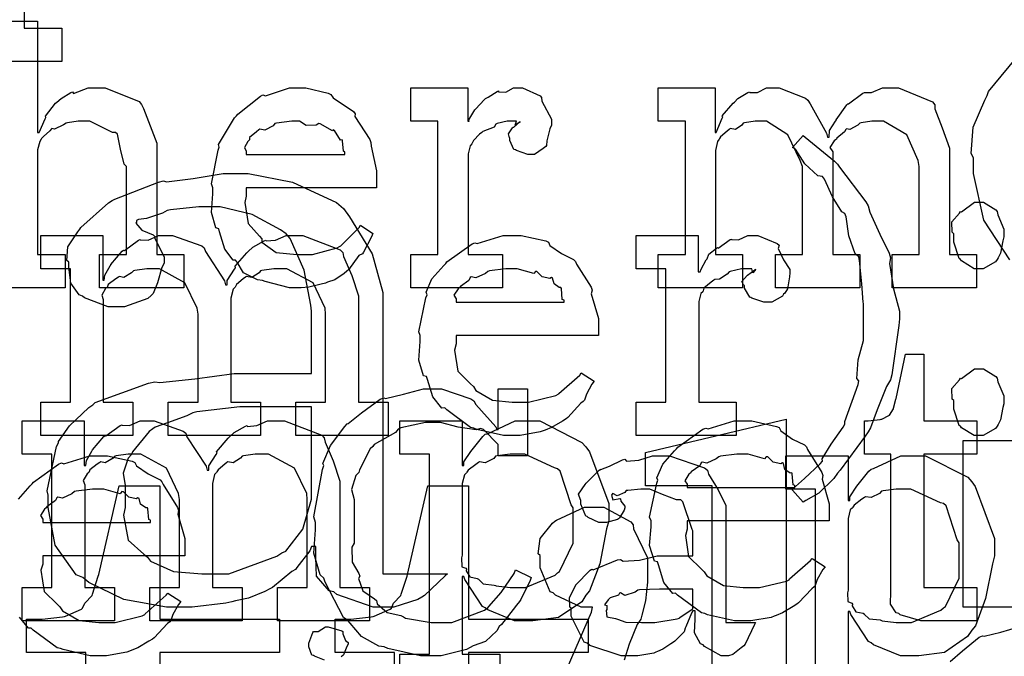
# Model space of a CAD drawing. Extents: x 0 to 8.5, y 0 to 11.
# Tile 286 of 379: x 2.605 to 3.015, y 8.968 to 9.233. Entities that reach past the tile are written whole.
import ezdxf

# ---------------------------------------------------------------- set-up
doc = ezdxf.new("R2010")
doc.units = 0
doc.layers.get('0').update_dxf_attribs({"linetype": 'CONTINUOUS'})

msp = doc.modelspace()

# ---------------------------------------------------------------- linework, layer by layer
at = {"color": 0}
for points in [[(2.60693, 9.26178), (2.60693, 9.22944), (2.62256, 9.22944), (2.62256, 9.21556), (2.58089, 9.21556), (2.58089, 9.22944), (2.58089, 9.22944), (2.59326, 9.22944), (2.59326, 9.31278)], [(2.58876, 9.23247), (2.61242, 9.23247), (2.61242, 9.18604), (2.61307, 9.18604), (2.61307, 9.18604), (2.61556, 9.19179), (2.61589, 9.19233), (2.61578, 9.19282), (2.61996, 9.19819), (2.62044, 9.19863), (2.62044, 9.19863), (2.62229, 9.20014), (2.62631, 9.20275), (2.62696, 9.20296), (2.62739, 9.20231), (2.63357, 9.20469), (2.63564, 9.20469), (2.64068, 9.20469), (2.65479, 9.19894), (2.65582, 9.19775), (2.65657, 9.19601), (2.66211, 9.18153), (2.66211, 9.17671), (2.66211, 9.13525), (2.67339, 9.13525), (2.67339, 9.12136), (2.63824, 9.12136), (2.63824, 9.13525), (2.64953, 9.13525), (2.64953, 9.17193), (2.6486, 9.17279), (2.64703, 9.17914), (2.64572, 9.18528), (2.64497, 9.18604), (2.64372, 9.18608), (2.63422, 9.19081), (2.63108, 9.19081), (2.62939, 9.19081), (2.62489, 9.19011), (2.62435, 9.18994), (2.62326, 9.18918), (2.61951, 9.18739), (2.61843, 9.18772), (2.61828, 9.18756), (2.61751, 9.18668), (2.61496, 9.18431), (2.6141, 9.18354), (2.61393, 9.18321), (2.61344, 9.18229), (2.61242, 9.17876), (2.61242, 9.17757), (2.61242, 9.13525), (2.62392, 9.13525), (2.62392, 9.12136), (2.58876, 9.12136)], [(3.01758, 9.13297), (3.00667, 9.14953), (3.00244, 9.169), (3.00244, 9.17546), (3.00142, 9.17731), (3.00228, 9.18832), (3.00711, 9.19954), (3.00808, 9.2015), (3.00874, 9.20307), (3.02262, 9.21994)], [(2.7634, 8.95486), (2.7634, 8.96875), (2.7634, 8.96875), (2.77576, 8.96875), (2.77576, 9.05208), (2.7634, 9.05208), (2.7634, 9.06597), (2.78944, 9.06597), (2.78944, 9.04731), (2.7901, 9.04731), (2.7901, 9.04883), (2.79297, 9.05322), (2.79796, 9.05946), (2.79899, 9.06033), (2.79992, 9.0606), (2.81142, 9.06597), (2.81526, 9.06597), (2.82167, 9.06597), (2.83925, 9.05697), (2.84088, 9.05512), (2.84239, 9.05311), (2.85042, 9.03153), (2.85042, 9.02431), (2.84956, 9.02094), (2.84668, 9.00646), (2.84244, 8.99511), (2.84088, 8.99328), (2.83919, 8.99061), (2.82954, 8.984), (2.81879, 8.98264), (2.81526, 8.98264), (2.81119, 8.98264), (2.80003, 8.98719), (2.79899, 8.98807), (2.7979, 8.98856), (2.79053, 8.99983), (2.7901, 9.00108), (2.78944, 9.00108), (2.78944, 8.96875), (2.80507, 8.96875), (2.80507, 8.95486)], [(3.02414, 8.98839), (2.9981, 8.98839), (2.9981, 9.05783), (3.02414, 9.05783)], [(2.60444, 9.03336), (2.60938, 9.03885), (2.61025, 9.03971), (2.61074, 9.04047), (2.62121, 9.0479), (2.6224, 9.04839), (2.62337, 9.04801), (2.63417, 9.05143), (2.63781, 9.05143), (2.6416, 9.05143), (2.65186, 9.0491), (2.653, 9.04861), (2.65365, 9.04725), (2.65847, 9.04383), (2.66351, 9.04144), (2.66428, 9.04058), (2.66476, 9.0395), (2.67079, 9.02983), (2.67122, 9.02865), (2.67085, 9.02707), (2.67383, 9.01688), (2.67383, 9.01346), (2.67383, 9.00976), (2.61458, 9.00976), (2.61458, 9.00629), (2.61388, 9.00369), (2.61524, 8.9949), (2.62056, 8.98958), (2.62175, 8.9885), (2.62278, 8.98687), (2.62978, 8.98281), (2.63792, 8.98199), (2.64063, 8.98199), (2.64475, 8.98199), (2.65608, 8.98469), (2.65713, 8.98525), (2.65733, 8.98557), (2.66607, 8.99328), (2.66667, 8.99414), (2.6721, 8.99067), (2.67111, 8.98947), (2.66883, 8.98529), (2.66797, 8.98286), (2.66754, 8.98221), (2.66656, 8.9815), (2.66108, 8.97558), (2.66037, 8.97504), (2.65886, 8.97413), (2.65429, 8.9714), (2.65169, 8.97038), (2.65082, 8.97006), (2.64962, 8.96957), (2.64122, 8.9681), (2.63846, 8.9681), (2.63846, 8.9681), (2.63433, 8.9681), (2.62315, 8.97065), (2.62196, 8.97114), (2.62056, 8.9714), (2.61062, 8.97874), (2.60981, 8.9796), (2.60861, 8.97954), (2.60487, 8.98415)], [(2.93658, 8.95421), (2.93658, 9.03754), (2.92421, 9.03754), (2.92421, 9.05143), (2.95025, 9.05143), (2.95025, 9.03276), (2.9509, 9.03276), (2.9509, 9.03429), (2.95378, 9.03868), (2.95876, 9.04492), (2.95979, 9.04579), (2.96072, 9.04606), (2.97222, 9.05143), (2.97607, 9.05143), (2.98247, 9.05143), (3.00006, 9.04243), (3.00168, 9.04058), (3.00319, 9.03857), (3.01124, 9.01699), (3.01124, 9.00976), (3.01036, 9.0064), (3.00749, 8.99192), (3.00325, 8.98058), (3.00168, 8.97874), (3, 8.97607), (2.99035, 8.96946), (2.9796, 8.9681), (2.97607, 8.9681), (2.972, 8.9681), (2.96083, 8.97265), (2.95979, 8.97353), (2.95871, 8.97401), (2.95133, 8.98529), (2.9509, 8.98654), (2.95025, 8.98654), (2.95025, 8.95421)], [(2.63254, 8.82514), (2.63254, 8.96946), (2.60781, 8.96946), (2.60781, 8.98335), (2.61128, 8.98335), (2.61436, 8.98335), (2.62289, 8.98426), (2.62364, 8.98443), (2.62408, 8.9846), (2.63075, 8.98757), (2.63124, 8.9879), (2.63124, 8.9879), (2.63217, 8.99001), (2.63514, 8.99322), (2.63536, 8.99376), (2.63536, 8.99376), (2.63775, 9.00125), (2.63797, 9.00201), (2.64643, 9.0389), (2.66336, 9.0389), (2.66336, 8.98335), (2.71326, 8.98335), (2.71326, 8.96946), (2.66336, 8.96946), (2.66336, 8.80279)], [(2.76118, 8.82514), (2.76118, 8.96946), (2.73643, 8.96946), (2.73643, 8.98335), (2.7399, 8.98335), (2.743, 8.98335), (2.75151, 8.98426), (2.75228, 8.98443), (2.75271, 8.9846), (2.75939, 8.98757), (2.75988, 8.9879), (2.75988, 8.9879), (2.76079, 8.99001), (2.76378, 8.99322), (2.764, 8.99376), (2.764, 8.99376), (2.76639, 9.00125), (2.7666, 9.00201), (2.77507, 9.0389), (2.79199, 9.0389), (2.79199, 8.98335), (2.8419, 8.98335), (2.8419, 8.96946), (2.79199, 8.96946), (2.79199, 8.80279)], [(2.83322, 8.96326), (2.84321, 8.98622), (2.84364, 8.98839), (2.84278, 8.98839), (2.83892, 8.98839), (2.82824, 8.99328), (2.82736, 8.99425), (2.82611, 8.99479), (2.82194, 9.00467), (2.82194, 9.00792), (2.82194, 9.00988), (2.82107, 9.01058), (2.82189, 9.01688), (2.82699, 9.02328), (2.82801, 9.02419), (2.82867, 9.02453), (2.84039, 9.03006), (2.84429, 9.03006), (2.84836, 9.03006), (2.8596, 9.02393), (2.86057, 9.02268), (2.86079, 9.02094), (2.86664, 9.0089), (2.86664, 9.00489), (2.86664, 9.00119), (2.86654, 8.99875), (2.86572, 8.99094), (2.86426, 8.98497), (2.86382, 8.9834), (2.86231, 8.98112), (2.85889, 8.97299), (2.85682, 8.96631)], [(2.73204, 8.96625), (2.72781, 8.96789), (2.72749, 8.96821), (2.72678, 8.96838), (2.72553, 8.97185), (2.72553, 8.97299), (2.72553, 8.97342), (2.72553, 8.97342), (2.72715, 8.97786), (2.72749, 8.97819), (2.72749, 8.97819), (2.72939, 8.97819), (2.73247, 8.98014), (2.73356, 8.98014), (2.73356, 8.98014), (2.73926, 8.97851), (2.73964, 8.97819), (2.73964, 8.97726), (2.74078, 8.9745), (2.74181, 8.97368), (2.74181, 8.97342), (2.74181, 8.97299), (2.74132, 8.97194), (2.73996, 8.96853), (2.73964, 8.96821), (2.73899, 8.96772)], [(2.99274, 8.96571), (2.99789, 8.97021), (3.00478, 8.97586), (3.00612, 8.97646), (3.00694, 8.97624), (3.01383, 8.97797), (3.02138, 8.98014)]]:
    msp.add_lwpolyline(points, dxfattribs=at)
for points in [[(2.72114, 9.12136), (2.71739, 9.12136), (2.70725, 9.12392), (2.70617, 9.1244), (2.7041, 9.12463), (2.69824, 9.12765), (2.69564, 9.132), (2.69488, 9.13286), (2.6939, 9.13282), (2.69054, 9.13743), (2.68832, 9.14464), (2.68793, 9.14589), (2.68674, 9.14632), (2.68494, 9.15278), (2.68554, 9.16049), (2.68554, 9.16303), (2.68494, 9.16461), (2.68772, 9.17871), (2.68815, 9.17996), (2.68778, 9.18099), (2.69456, 9.19211), (2.69532, 9.19299), (2.69586, 9.19374), (2.70529, 9.20117), (2.70637, 9.20167), (2.70747, 9.20128), (2.71739, 9.20469), (2.72071, 9.20469), (2.72418, 9.20469), (2.73356, 9.20236), (2.7346, 9.20187), (2.73557, 9.20053), (2.74408, 9.19472), (2.74479, 9.19385), (2.74463, 9.19276), (2.75092, 9.18311), (2.75131, 9.18192), (2.75142, 9.18033), (2.75369, 9.17014), (2.75369, 9.16672), (2.75369, 9.16303), (2.69943, 9.16303), (2.69943, 9.15956), (2.69883, 9.1569), (2.70014, 9.14817), (2.70486, 9.14285), (2.70594, 9.14176), (2.70589, 9.1404), (2.71181, 9.13607), (2.72043, 9.13525), (2.72331, 9.13525), (2.72706, 9.13525), (2.73731, 9.13797), (2.73828, 9.13851), (2.73888, 9.13883), (2.74642, 9.14654), (2.74696, 9.1474), (2.75217, 9.14393), (2.75157, 9.14253), (2.74826, 9.13618), (2.74783, 9.13547), (2.74625, 9.13476), (2.74197, 9.12885), (2.74132, 9.12831), (2.74018, 9.12733), (2.73633, 9.12468), (2.73329, 9.12364), (2.73242, 9.12332), (2.73068, 9.12289), (2.72553, 9.12164), (2.72222, 9.12136), (2.72114, 9.12136)], [(2.76801, 9.13525), (2.77929, 9.13525), (2.77929, 9.19081), (2.76801, 9.19081), (2.76801, 9.20469), (2.79167, 9.20469), (2.79167, 9.19081), (2.79232, 9.19081), (2.79215, 9.19125), (2.79465, 9.19542), (2.79492, 9.19581), (2.79492, 9.19581), (2.79861, 9.19982), (2.79904, 9.20014), (2.79904, 9.20014), (2.80018, 9.20079), (2.80393, 9.20318), (2.80447, 9.2034), (2.80458, 9.20301), (2.80761, 9.20281), (2.81076, 9.20469), (2.81185, 9.20469), (2.81451, 9.20469), (2.82183, 9.20128), (2.82249, 9.20057), (2.8226, 9.19911), (2.82661, 9.19163), (2.82661, 9.18907), (2.8259, 9.18756), (2.82465, 9.18251), (2.82449, 9.18061), (2.82422, 9.18018), (2.82314, 9.17936), (2.81956, 9.17692), (2.81836, 9.17692), (2.81668, 9.17692), (2.81207, 9.17854), (2.81164, 9.17888), (2.81087, 9.17899), (2.80925, 9.18267), (2.80925, 9.18386), (2.80914, 9.18386), (2.80865, 9.18549), (2.81033, 9.18799), (2.81054, 9.18821), (2.81054, 9.18821), (2.81087, 9.18821), (2.81326, 9.19032), (2.81358, 9.19037), (2.81358, 9.1906), (2.8131, 9.19015), (2.81142, 9.18907), (2.81207, 9.19081), (2.81207, 9.19081), (2.81147, 9.19081), (2.81011, 9.19081), (2.80968, 9.19081), (2.80811, 9.19081), (2.80393, 9.18972), (2.80339, 9.18951), (2.80274, 9.18826), (2.79796, 9.18642), (2.79753, 9.18604), (2.79665, 9.18528), (2.79411, 9.18272), (2.79357, 9.18164), (2.7934, 9.18126), (2.79269, 9.1805), (2.79189, 9.17719), (2.79189, 9.17606), (2.79189, 9.13525), (2.80621, 9.13525), (2.80621, 9.12136), (2.76801, 9.12136), (2.76801, 9.13525)], [(2.8711, 9.13525), (2.88238, 9.13525), (2.88238, 9.19081), (2.8711, 9.19081), (2.8711, 9.20469), (2.89475, 9.20469), (2.89475, 9.18604), (2.89518, 9.18604), (2.89518, 9.18604), (2.89768, 9.192), (2.898, 9.19254), (2.89774, 9.19299), (2.90229, 9.19819), (2.90278, 9.19863), (2.90278, 9.19863), (2.90429, 9.20014), (2.90847, 9.20275), (2.90907, 9.20296), (2.90918, 9.20264), (2.91249, 9.20275), (2.91624, 9.20469), (2.91754, 9.20469), (2.9215, 9.20469), (2.9324, 9.20036), (2.93338, 9.19949), (2.93435, 9.19797), (2.94125, 9.18582), (2.94162, 9.18408), (2.94228, 9.18408), (2.94228, 9.18408), (2.94239, 9.18685), (2.94499, 9.19069), (2.94532, 9.19125), (2.94521, 9.19135), (2.9496, 9.19749), (2.95008, 9.19797), (2.95031, 9.19792), (2.95637, 9.20247), (2.95703, 9.20275), (2.95703, 9.20275), (2.95996, 9.20275), (2.96457, 9.20469), (2.96615, 9.20469), (2.97119, 9.20469), (2.98535, 9.19874), (2.98633, 9.19754), (2.98633, 9.19586), (2.98936, 9.18804), (2.9924, 9.17958), (2.9924, 9.17671), (2.9924, 9.13525), (3.00369, 9.13525), (3.00369, 9.12136), (2.96853, 9.12136), (2.96853, 9.13525), (2.97982, 9.13525), (2.97982, 9.17193), (2.97939, 9.17437), (2.97461, 9.185), (2.965, 9.19081), (2.96181, 9.19081), (2.96012, 9.19081), (2.95562, 9.19011), (2.95508, 9.18994), (2.95421, 9.18913), (2.9509, 9.18722), (2.94949, 9.18756), (2.94922, 9.18733), (2.94862, 9.18625), (2.94553, 9.18365), (2.94532, 9.18321), (2.94444, 9.18261), (2.9426, 9.17979), (2.94379, 9.178), (2.94379, 9.17736), (2.94379, 9.13525), (2.95508, 9.13525), (2.95508, 9.12136), (2.91992, 9.12136), (2.91992, 9.13525), (2.93121, 9.13525), (2.93121, 9.17193), (2.93018, 9.17437), (2.92512, 9.185), (2.91618, 9.19081), (2.91319, 9.19081), (2.91151, 9.19081), (2.90701, 9.19011), (2.90647, 9.18994), (2.90597, 9.18913), (2.90321, 9.18722), (2.90104, 9.18767), (2.90061, 9.18733), (2.89974, 9.18658), (2.89708, 9.18425), (2.8966, 9.18349), (2.89649, 9.18321), (2.89578, 9.18229), (2.89497, 9.1786), (2.89497, 9.17736), (2.89497, 9.13525), (2.90625, 9.13525), (2.90625, 9.12136), (2.8711, 9.12136), (2.8711, 9.13525)], [(2.69943, 9.17692), (2.74046, 9.17692), (2.74046, 9.17779), (2.7399, 9.17822), (2.73953, 9.18261), (2.73936, 9.183), (2.73872, 9.18289), (2.73611, 9.18685), (2.73568, 9.18713), (2.73529, 9.18674), (2.73019, 9.18961), (2.7296, 9.18972), (2.72857, 9.18907), (2.72433, 9.18896), (2.72157, 9.19081), (2.72071, 9.19081), (2.71838, 9.19081), (2.71203, 9.18994), (2.71137, 9.18972), (2.71056, 9.18886), (2.70708, 9.18707), (2.70508, 9.18739), (2.70464, 9.18713), (2.70367, 9.18636), (2.70079, 9.18397), (2.70079, 9.18321), (2.70074, 9.183), (2.70003, 9.18235), (2.69868, 9.17974), (2.69943, 9.17828), (2.69943, 9.17779), (2.69943, 9.17692)], [(2.92708, 9.03706), (2.92708, 9.03749), (2.93197, 9.04199), (2.93853, 9.04801), (2.93946, 9.04921), (2.9394, 9.05013), (2.94308, 9.05626), (2.94814, 9.06326), (2.94879, 9.06461), (2.94879, 9.06565), (2.95432, 9.08106), (2.95464, 9.08262), (2.95383, 9.08356), (2.95443, 9.09131), (2.9566, 9.09944), (2.9566, 9.10215), (2.9566, 9.11475), (2.95649, 9.11535), (2.95594, 9.12299), (2.95497, 9.13271), (2.95464, 9.13428), (2.95318, 9.13547), (2.95053, 9.14296), (2.94943, 9.15087), (2.94879, 9.15229), (2.94754, 9.15294), (2.94362, 9.15924), (2.94038, 9.16656), (2.93946, 9.16769), (2.93756, 9.16803), (2.93213, 9.17296), (2.92822, 9.17904), (2.92708, 9.17985), (2.93143, 9.18485), (2.93229, 9.18408), (2.94456, 9.17415), (2.94575, 9.1729), (2.94656, 9.17156), (2.95757, 9.15722), (2.95856, 9.15554), (2.95925, 9.15289), (2.96338, 9.14372), (2.96729, 9.13585), (2.96789, 9.13385), (2.96744, 9.13151), (2.96907, 9.12099), (2.97157, 9.1116), (2.97157, 9.10846), (2.97136, 9.10562), (2.96847, 9.08507), (2.96789, 9.08306), (2.96625, 9.08029), (2.96224, 9.07053), (2.95953, 9.06299), (2.95856, 9.06136), (2.95731, 9.05963), (2.94694, 9.04546), (2.94575, 9.04422), (2.94417, 9.04194), (2.93799, 9.03586), (2.93261, 9.03282), (2.93143, 9.03207), (2.92708, 9.03706)], [(2.67215, 8.98839), (2.66618, 8.98839), (2.64839, 8.99149), (2.63379, 8.99869), (2.63135, 9.00076), (2.62853, 9.00185), (2.61985, 9.01411), (2.61681, 9.02983), (2.61681, 9.03504), (2.61643, 9.03674), (2.62039, 9.05524), (2.62115, 9.05675), (2.62115, 9.05729), (2.62582, 9.06386), (2.63379, 9.07156), (2.63547, 9.0726), (2.63639, 9.07357), (2.65864, 9.0816), (2.66129, 9.08214), (2.66336, 9.08188), (2.678, 9.08344), (2.69444, 9.08561), (2.69993, 9.08561), (2.72661, 9.08561), (2.72661, 9.11165), (2.72635, 9.11415), (2.72358, 9.12869), (2.71772, 9.14193), (2.71599, 9.14378), (2.71371, 9.14546), (2.70188, 9.15192), (2.68853, 9.15506), (2.68408, 9.15506), (2.67969, 9.15506), (2.66781, 9.15381), (2.6665, 9.15354), (2.6645, 9.15246), (2.65782, 9.15022), (2.65451, 9.14985), (2.65369, 9.14942), (2.65369, 9.14876), (2.65343, 9.14833), (2.65588, 9.14535), (2.66064, 9.14339), (2.66129, 9.14268), (2.66135, 9.14193), (2.66521, 9.13422), (2.66521, 9.13162), (2.66428, 9.12983), (2.66243, 9.12338), (2.66064, 9.11897), (2.65978, 9.11817), (2.65842, 9.11697), (2.64865, 9.11339), (2.64546, 9.11339), (2.64187, 9.11339), (2.63206, 9.11719), (2.63112, 9.11794), (2.62978, 9.11838), (2.62631, 9.12332), (2.62549, 9.12989), (2.62549, 9.13206), (2.62463, 9.13271), (2.625, 9.13846), (2.62929, 9.14464), (2.63004, 9.14572), (2.63053, 9.14649), (2.64204, 9.15679), (2.6435, 9.15767), (2.64469, 9.15831), (2.66282, 9.16542), (2.66499, 9.1659), (2.66624, 9.16553), (2.67731, 9.16683), (2.68983, 9.16894), (2.69407, 9.16894), (2.70019, 9.16894), (2.71864, 9.16531), (2.73708, 9.15685), (2.73986, 9.1544), (2.7424, 9.15093), (2.7519, 9.13553), (2.75635, 9.11942), (2.75635, 9.11404), (2.75635, 9.00228), (2.78326, 9.00228), (2.78228, 9.00136), (2.77371, 8.99322), (2.77262, 8.99251), (2.77089, 8.99149), (2.76096, 8.98839), (2.75765, 8.98839), (2.75222, 8.98839), (2.73719, 8.99365), (2.73594, 8.99468), (2.73389, 8.99517), (2.72874, 9.00131), (2.72835, 9.00906), (2.72835, 9.01161), (2.72835, 9.01357), (2.72661, 9.01357), (2.72592, 9.01183), (2.72054, 9.00483), (2.71989, 9.00401), (2.71838, 9.00315), (2.71035, 8.99658), (2.70925, 8.99599), (2.70708, 8.99485), (2.70036, 8.99208), (2.69493, 8.99094), (2.69342, 8.99056), (2.69092, 8.99001), (2.67681, 8.98839), (2.67215, 8.98839)], [(3.00467, 9.12929), (3.00276, 9.12929), (2.9975, 9.13254), (2.99707, 9.13319), (2.99653, 9.13351), (2.99425, 9.14031), (2.99425, 9.14253), (2.99425, 9.14382), (2.99349, 9.14447), (2.99343, 9.14882), (2.99658, 9.1525), (2.99707, 9.15315), (2.99744, 9.153), (3.00282, 9.15707), (3.00467, 9.15707), (3.00657, 9.15707), (3.01178, 9.15381), (3.01226, 9.15315), (3.01253, 9.15169), (3.01508, 9.14583), (3.01508, 9.14382), (3.01508, 9.14253), (3.01471, 9.1409), (3.01372, 9.13585), (3.01269, 9.13385), (3.01226, 9.13319), (3.01161, 9.13222), (3.0064, 9.12929), (3.00467, 9.12929)], [(2.61376, 9.07374), (2.62614, 9.07374), (2.62614, 9.12929), (2.61376, 9.12929), (2.61376, 9.14318), (2.6396, 9.14318), (2.6396, 9.12451), (2.64025, 9.12451), (2.64025, 9.12451), (2.64051, 9.12663), (2.64274, 9.13049), (2.64307, 9.13103), (2.64301, 9.13108), (2.64774, 9.13667), (2.64828, 9.1371), (2.64865, 9.13693), (2.65457, 9.14122), (2.65522, 9.14144), (2.65522, 9.14139), (2.65853, 9.14122), (2.66288, 9.14318), (2.66433, 9.14318), (2.66872, 9.14318), (2.68083, 9.13883), (2.68192, 9.13797), (2.6824, 9.13644), (2.69038, 9.12429), (2.69081, 9.12256), (2.69146, 9.12256), (2.69146, 9.12435), (2.69456, 9.12918), (2.69493, 9.12972), (2.69476, 9.13032), (2.6996, 9.13596), (2.70014, 9.13644), (2.70014, 9.13644), (2.70215, 9.13829), (2.70682, 9.14094), (2.70751, 9.14122), (2.70768, 9.14085), (2.71153, 9.14122), (2.71599, 9.14318), (2.7175, 9.14318), (2.72304, 9.14318), (2.73856, 9.13721), (2.73964, 9.13601), (2.73996, 9.13433), (2.74337, 9.12651), (2.74615, 9.11806), (2.74615, 9.11518), (2.74615, 9.07374), (2.75851, 9.07374), (2.75851, 9.05985), (2.72011, 9.05985), (2.72011, 9.07374), (2.73247, 9.07374), (2.73247, 9.1104), (2.73232, 9.11285), (2.72726, 9.12349), (2.71636, 9.12929), (2.71272, 9.12929), (2.71089, 9.12929), (2.70594, 9.12858), (2.70535, 9.12842), (2.70475, 9.12756), (2.70167, 9.12571), (2.69949, 9.12608), (2.69906, 9.12582), (2.69814, 9.12506), (2.69536, 9.12272), (2.69488, 9.12196), (2.69472, 9.12169), (2.6939, 9.12076), (2.69299, 9.11708), (2.69299, 9.11583), (2.69299, 9.07374), (2.70535, 9.07374), (2.70535, 9.05985), (2.66694, 9.05985), (2.66694, 9.07374), (2.67931, 9.07374), (2.67931, 9.1104), (2.67893, 9.11285), (2.67383, 9.12349), (2.66325, 9.12929), (2.65978, 9.12929), (2.65793, 9.12929), (2.65294, 9.12858), (2.6524, 9.12842), (2.65164, 9.12756), (2.64839, 9.12571), (2.64649, 9.12608), (2.64611, 9.12582), (2.64501, 9.12506), (2.64193, 9.12272), (2.64165, 9.1219), (2.64154, 9.12169), (2.64079, 9.12104), (2.63921, 9.11828), (2.63981, 9.11649), (2.63981, 9.11583), (2.63981, 9.07374), (2.65218, 9.07374), (2.65218, 9.05985), (2.61376, 9.05985), (2.61376, 9.07374)], [(2.81076, 9.05985), (2.80664, 9.05985), (2.79546, 9.06239), (2.79428, 9.06287), (2.79286, 9.06315), (2.78293, 9.07047), (2.78213, 9.07135), (2.78093, 9.07129), (2.77718, 9.0759), (2.77496, 9.08311), (2.77453, 9.08436), (2.77328, 9.08475), (2.77126, 9.09125), (2.77192, 9.09896), (2.77192, 9.10151), (2.77126, 9.10308), (2.77425, 9.11719), (2.77474, 9.11843), (2.77431, 9.11947), (2.77675, 9.12511), (2.78168, 9.13058), (2.78256, 9.13146), (2.78304, 9.13222), (2.79351, 9.13965), (2.79471, 9.14014), (2.79568, 9.13976), (2.80647, 9.14318), (2.81011, 9.14318), (2.81392, 9.14318), (2.82417, 9.14085), (2.82531, 9.14035), (2.82596, 9.139), (2.83078, 9.13558), (2.83583, 9.13319), (2.83658, 9.13232), (2.83708, 9.13124), (2.8431, 9.12158), (2.84353, 9.12039), (2.84315, 9.11882), (2.84614, 9.10861), (2.84614, 9.10519), (2.84614, 9.10151), (2.78689, 9.10151), (2.78689, 9.09804), (2.78618, 9.09543), (2.78754, 9.08664), (2.79286, 9.08132), (2.79406, 9.08024), (2.79508, 9.07861), (2.80208, 9.07454), (2.81022, 9.07374), (2.81293, 9.07374), (2.81706, 9.07374), (2.8284, 9.07644), (2.82943, 9.07699), (2.82964, 9.07731), (2.83838, 9.08501), (2.83897, 9.08589), (2.8444, 9.08242), (2.84343, 9.08122), (2.84115, 9.07704), (2.84028, 9.0746), (2.83985, 9.07394), (2.83886, 9.07324), (2.83339, 9.06733), (2.83268, 9.06679), (2.83117, 9.06586), (2.82661, 9.06315), (2.824, 9.06213), (2.82314, 9.06179), (2.82194, 9.06131), (2.81353, 9.05985), (2.81076, 9.05985)], [(2.86193, 9.07374), (2.87429, 9.07374), (2.87429, 9.12929), (2.86193, 9.12929), (2.86193, 9.14318), (2.88775, 9.14318), (2.88775, 9.12799), (2.88861, 9.12799), (2.88861, 9.12799), (2.88894, 9.12918), (2.89111, 9.13297), (2.89144, 9.1334), (2.89144, 9.1334), (2.89214, 9.13542), (2.89535, 9.13786), (2.89578, 9.13818), (2.89606, 9.13792), (2.9011, 9.14144), (2.90164, 9.14165), (2.90164, 9.14154), (2.90457, 9.14128), (2.90836, 9.14318), (2.90967, 9.14318), (2.9126, 9.14318), (2.92063, 9.13976), (2.92139, 9.13906), (2.92111, 9.13769), (2.92324, 9.13303), (2.92594, 9.12896), (2.92594, 9.12756), (2.92572, 9.12592), (2.92492, 9.12099), (2.92378, 9.11919), (2.92333, 9.11865), (2.9229, 9.11783), (2.91835, 9.1154), (2.91683, 9.1154), (2.91504, 9.1154), (2.9101, 9.11703), (2.90967, 9.11735), (2.90918, 9.11751), (2.90707, 9.12115), (2.90707, 9.12235), (2.90679, 9.12235), (2.90593, 9.12397), (2.90815, 9.12646), (2.90836, 9.12668), (2.90831, 9.12668), (2.90826, 9.12668), (2.91129, 9.12879), (2.91162, 9.12885), (2.91162, 9.12907), (2.91151, 9.12869), (2.91054, 9.12756), (2.91004, 9.12929), (2.90989, 9.12929), (2.90929, 9.12929), (2.90793, 9.12929), (2.9075, 9.12929), (2.90576, 9.12929), (2.9011, 9.12819), (2.90056, 9.12799), (2.89979, 9.12706), (2.89654, 9.12489), (2.89464, 9.12483), (2.89426, 9.12451), (2.89318, 9.12375), (2.89008, 9.12121), (2.88986, 9.12007), (2.88971, 9.11974), (2.88878, 9.11903), (2.88797, 9.11567), (2.88797, 9.11453), (2.88797, 9.07374), (2.9036, 9.07374), (2.9036, 9.05985), (2.86193, 9.05985), (2.86193, 9.07374)], [(2.78689, 9.1154), (2.83182, 9.1154), (2.83182, 9.11626), (2.83106, 9.11654), (2.83074, 9.1211), (2.83051, 9.12147), (2.82981, 9.12142), (2.82764, 9.12294), (2.82704, 9.12532), (2.82661, 9.1256), (2.8259, 9.12522), (2.82275, 9.12587), (2.82053, 9.1281), (2.81988, 9.12819), (2.81917, 9.12733), (2.81233, 9.12929), (2.81011, 9.12929), (2.80761, 9.12929), (2.80083, 9.12842), (2.80012, 9.12819), (2.79904, 9.12733), (2.79508, 9.12554), (2.79318, 9.12587), (2.79275, 9.1256), (2.79221, 9.12446), (2.78863, 9.1219), (2.78842, 9.12147), (2.78765, 9.12088), (2.78597, 9.11822), (2.78689, 9.11675), (2.78689, 9.11626), (2.78689, 9.1154)], [(2.98346, 8.98264), (2.98042, 8.98264), (2.97185, 8.98519), (2.97131, 8.98568), (2.97026, 8.98594), (2.96789, 8.98964), (2.96804, 8.99485), (2.96804, 8.99653), (2.96804, 9.05208), (2.95697, 9.05208), (2.95697, 9.06597), (2.9585, 9.06597), (2.9585, 9.06597), (2.9636, 9.06651), (2.96392, 9.06663), (2.96425, 9.06668), (2.96718, 9.06819), (2.96739, 9.06836), (2.96739, 9.06836), (2.96903, 9.0709), (2.96912, 9.07118), (2.96912, 9.07118), (2.97011, 9.07493), (2.97021, 9.07531), (2.97412, 9.09375), (2.98172, 9.09375), (2.98172, 9.06597), (3.00385, 9.06597), (3.00385, 9.05208), (2.98172, 9.05208), (2.98172, 8.99653), (3.00385, 8.99653), (3.00385, 8.98264), (3.00288, 8.98264), (3.00065, 8.98264), (2.99994, 8.98264), (2.99869, 8.98264), (2.99588, 8.98264), (2.99496, 8.98264), (2.99354, 8.98264), (2.99035, 8.98264), (2.98931, 8.98264), (2.98785, 8.98264), (2.98454, 8.98264), (2.98346, 8.98264)], [(3.00467, 9.05985), (3.00276, 9.05985), (2.9975, 9.0631), (2.99707, 9.06375), (2.99653, 9.06407), (2.99425, 9.07086), (2.99425, 9.07308), (2.99425, 9.07437), (2.99349, 9.07503), (2.99343, 9.07938), (2.99658, 9.08306), (2.99707, 9.08371), (2.99744, 9.08356), (3.00282, 9.08763), (3.00467, 9.08763), (3.00657, 9.08763), (3.01178, 9.08436), (3.01226, 9.08371), (3.01253, 9.08225), (3.01508, 9.07639), (3.01508, 9.07437), (3.01508, 9.07308), (3.01471, 9.07146), (3.01372, 9.0664), (3.01269, 9.0644), (3.01226, 9.06375), (3.01161, 9.06278), (3.0064, 9.05985), (3.00467, 9.05985)], [(2.77707, 8.9681), (2.77203, 8.9681), (2.7584, 8.97119), (2.75689, 8.97179), (2.75461, 8.97217), (2.74744, 8.97607), (2.74274, 8.98167), (2.74169, 8.98286), (2.73996, 8.98406), (2.73232, 8.99875), (2.73172, 9.00043), (2.73014, 9.00179), (2.7276, 9.0109), (2.72825, 9.02051), (2.72825, 9.02365), (2.72754, 9.02593), (2.73113, 9.04562), (2.73172, 9.04731), (2.73133, 9.04824), (2.73449, 9.05567), (2.74046, 9.06353), (2.74149, 9.06467), (2.74186, 9.06478), (2.74744, 9.06928), (2.75515, 9.07493), (2.75667, 9.07553), (2.75738, 9.07531), (2.76486, 9.07704), (2.77333, 9.07921), (2.77621, 9.07921), (2.78071, 9.07921), (2.79303, 9.07508), (2.79422, 9.07422), (2.79503, 9.07269), (2.80339, 9.06347), (2.80376, 9.06228), (2.80442, 9.06228), (2.80442, 9.07921), (2.81657, 9.07921), (2.81657, 9.05143), (2.80442, 9.05143), (2.80442, 9.05578), (2.80431, 9.05615), (2.79824, 9.06228), (2.79704, 9.06272), (2.79519, 9.06222), (2.78771, 9.06326), (2.78039, 9.06532), (2.77794, 9.06532), (2.77414, 9.06532), (2.76383, 9.06299), (2.76275, 9.0625), (2.76156, 9.06114), (2.75276, 9.0561), (2.75211, 9.05533), (2.75108, 9.05425), (2.74658, 9.04557), (2.74625, 9.04449), (2.74507, 9.04312), (2.74322, 9.03737), (2.74431, 9.03315), (2.74431, 9.03168), (2.74431, 9.01497), (2.74343, 9.01335), (2.74354, 9.00711), (2.74625, 9.00233), (2.74669, 9.00131), (2.74615, 9.00022), (2.74799, 8.99517), (2.75288, 8.99186), (2.75364, 8.9911), (2.7539, 8.98969), (2.75808, 8.98611), (2.76383, 8.98481), (2.76492, 8.98438), (2.76574, 8.98378), (2.77647, 8.98199), (2.78011, 8.98199), (2.7851, 8.98199), (2.79872, 8.98708), (2.80007, 8.98807), (2.80051, 8.98861), (2.80561, 8.99442), (2.81099, 9.00233), (2.81158, 9.0039), (2.81808, 9.00065), (2.81776, 8.99946), (2.81386, 8.99154), (2.81332, 8.99067), (2.81196, 8.98915), (2.80826, 8.98438), (2.80572, 8.98112), (2.80485, 8.98025), (2.80387, 8.97846), (2.7991, 8.97407), (2.79389, 8.97222), (2.79269, 8.97157), (2.79124, 8.97071), (2.7806, 8.9681), (2.77707, 8.9681)], [(2.68474, 9.00228), (2.69211, 9.00228), (2.71218, 9.00956), (2.71425, 9.01096), (2.71593, 9.01172), (2.72293, 9.02083), (2.72661, 9.03331), (2.72661, 9.03743), (2.72661, 9.07172), (2.70318, 9.07172), (2.69667, 9.07172), (2.67887, 9.06976), (2.67714, 9.06933), (2.67464, 9.06803), (2.66661, 9.06515), (2.66146, 9.06337), (2.66043, 9.06261), (2.6589, 9.06153), (2.65196, 9.05306), (2.65153, 9.05197), (2.65022, 9.0504), (2.64817, 9.04417), (2.64893, 9.03896), (2.64893, 9.03722), (2.64893, 9.02983), (2.64828, 9.02669), (2.65018, 9.01628), (2.65668, 9.01042), (2.65826, 9.00922), (2.6595, 9.00749), (2.66911, 9.00315), (2.68083, 9.00228), (2.68474, 9.00228)], [(2.60607, 8.99653), (2.61843, 8.99653), (2.61843, 9.05208), (2.60607, 9.05208), (2.60607, 9.06597), (2.63189, 9.06597), (2.63189, 9.04731), (2.63254, 9.04731), (2.63254, 9.04731), (2.63282, 9.04943), (2.63504, 9.05328), (2.63536, 9.05382), (2.63531, 9.05388), (2.64003, 9.05946), (2.64057, 9.0599), (2.64094, 9.05974), (2.64686, 9.06401), (2.64751, 9.06424), (2.64751, 9.06418), (2.65082, 9.06401), (2.65517, 9.06597), (2.65662, 9.06597), (2.66103, 9.06597), (2.67312, 9.06164), (2.67421, 9.06076), (2.67469, 9.05925), (2.68267, 9.0471), (2.68311, 9.04536), (2.68375, 9.04536), (2.68375, 9.04715), (2.68685, 9.05197), (2.68722, 9.05251), (2.68707, 9.05311), (2.69189, 9.05875), (2.69243, 9.05925), (2.69243, 9.05925), (2.69444, 9.06108), (2.69911, 9.06375), (2.69982, 9.06401), (2.69997, 9.06364), (2.70383, 9.06401), (2.70828, 9.06597), (2.70979, 9.06597), (2.71533, 9.06597), (2.73085, 9.06), (2.73193, 9.05881), (2.73226, 9.05712), (2.73568, 9.04932), (2.73844, 9.04085), (2.73844, 9.03797), (2.73844, 8.99653), (2.75082, 8.99653), (2.75082, 8.98264), (2.7124, 8.98264), (2.7124, 8.99653), (2.72478, 8.99653), (2.72478, 9.03321), (2.72461, 9.03564), (2.71957, 9.04628), (2.70865, 9.05208), (2.70503, 9.05208), (2.70318, 9.05208), (2.69824, 9.05137), (2.69764, 9.05122), (2.69706, 9.05035), (2.69396, 9.0485), (2.69179, 9.04889), (2.69135, 9.04861), (2.69043, 9.04785), (2.68767, 9.04551), (2.68718, 9.04476), (2.68701, 9.04449), (2.68619, 9.04357), (2.68528, 9.03987), (2.68528, 9.03863), (2.68528, 8.99653), (2.69764, 8.99653), (2.69764, 8.98264), (2.65924, 8.98264), (2.65924, 8.99653), (2.6716, 8.99653), (2.6716, 9.03321), (2.67122, 9.03564), (2.66612, 9.04628), (2.65554, 9.05208), (2.65207, 9.05208), (2.65022, 9.05208), (2.64524, 9.05137), (2.64469, 9.05122), (2.64393, 9.05035), (2.64068, 9.0485), (2.63878, 9.04889), (2.6384, 9.04861), (2.63732, 9.04785), (2.63422, 9.04551), (2.63396, 9.04471), (2.63385, 9.04449), (2.63308, 9.04383), (2.63151, 9.04107), (2.63211, 9.03928), (2.63211, 9.03863), (2.63211, 8.99653), (2.64447, 8.99653), (2.64447, 8.98264), (2.60607, 8.98264), (2.60607, 8.99653)], [(2.86578, 8.80279), (2.89356, 8.80279), (2.89356, 9.0389), (2.86578, 9.0389), (2.86578, 9.05279), (2.92437, 9.06668), (2.92437, 8.80279), (2.95215, 8.80279), (2.95215, 8.7889), (2.86578, 8.7889), (2.86578, 8.80279)], [(2.90696, 8.98264), (2.90283, 8.98264), (2.89165, 8.98519), (2.89046, 8.98568), (2.88906, 8.98594), (2.87912, 8.99328), (2.87831, 8.99414), (2.87711, 8.99408), (2.87337, 8.99869), (2.87115, 9.00592), (2.87071, 9.00717), (2.86947, 9.00754), (2.86746, 9.01406), (2.86811, 9.02175), (2.86811, 9.02431), (2.86746, 9.02587), (2.87044, 9.03999), (2.87093, 9.04124), (2.8705, 9.04226), (2.87294, 9.0479), (2.87788, 9.05339), (2.87875, 9.05425), (2.87924, 9.05501), (2.88971, 9.06244), (2.8909, 9.06293), (2.89187, 9.06256), (2.90267, 9.06597), (2.90631, 9.06597), (2.9101, 9.06597), (2.92036, 9.06364), (2.9215, 9.06315), (2.92215, 9.06179), (2.92697, 9.05838), (2.93201, 9.05599), (2.93278, 9.05512), (2.93326, 9.05404), (2.93929, 9.04438), (2.93972, 9.04318), (2.93935, 9.04161), (2.94233, 9.03142), (2.94233, 9.028), (2.94233, 9.02431), (2.88308, 9.02431), (2.88308, 9.02083), (2.88238, 9.01824), (2.88374, 9.00944), (2.88906, 9.00413), (2.89025, 9.00304), (2.89128, 9.00142), (2.89828, 8.99735), (2.90642, 8.99653), (2.90913, 8.99653), (2.91325, 8.99653), (2.92458, 8.99924), (2.92563, 8.99978), (2.92583, 9.00011), (2.93457, 9.00782), (2.93517, 9.00868), (2.9406, 9.00521), (2.93961, 9.00401), (2.93733, 8.99983), (2.93647, 8.9974), (2.93604, 8.99675), (2.93506, 8.99604), (2.92958, 8.99013), (2.92887, 8.98958), (2.92736, 8.98867), (2.92279, 8.98594), (2.92019, 8.98492), (2.91932, 8.9846), (2.91812, 8.9841), (2.90972, 8.98264), (2.90696, 8.98264)], [(2.81136, 8.99653), (2.81581, 8.99653), (2.82807, 9.00163), (2.82915, 9.00261), (2.82997, 9.00315), (2.83567, 9.01497), (2.83567, 9.01888), (2.83567, 9.02974), (2.83485, 9.03097), (2.83024, 9.04503), (2.82915, 9.04601), (2.82785, 9.04639), (2.81549, 9.05208), (2.81136, 9.05208), (2.80935, 9.05208), (2.80399, 9.05137), (2.80333, 9.05122), (2.80251, 9.05029), (2.79893, 9.0485), (2.79665, 9.04889), (2.79617, 9.04861), (2.79508, 9.04779), (2.79189, 9.04536), (2.79135, 9.04454), (2.79118, 9.04428), (2.79031, 9.0434), (2.78944, 9.03982), (2.78944, 9.03863), (2.78944, 9.00999), (2.78911, 9.0089), (2.78922, 9.00521), (2.7909, 9.00456), (2.79118, 9.00413), (2.79101, 9.00347), (2.79254, 9.00097), (2.79563, 9.00032), (2.79617, 9), (2.79611, 8.99994), (2.79812, 8.99804), (2.80268, 8.99756), (2.80333, 8.9974), (2.80354, 8.99718), (2.8094, 8.99653), (2.81136, 8.99653)], [(2.86035, 8.9681), (2.85562, 8.9681), (2.84261, 8.97244), (2.84147, 8.97331), (2.84022, 8.97379), (2.83475, 8.98454), (2.83475, 8.98807), (2.83421, 8.98833), (2.83415, 8.99224), (2.83637, 8.99675), (2.83669, 8.9974), (2.83658, 8.9975), (2.84267, 9.00369), (2.84343, 9.00413), (2.84392, 9.0039), (2.85411, 9.00803), (2.85536, 9.00825), (2.8565, 9.00749), (2.86333, 9.00786), (2.87067, 9.00976), (2.87315, 9.00976), (2.88553, 9.00976), (2.88553, 9.02018), (2.88519, 9.02072), (2.88135, 9.03228), (2.88053, 9.03299), (2.87869, 9.03299), (2.87289, 9.03526), (2.86751, 9.03754), (2.86578, 9.03754), (2.86376, 9.03754), (2.85835, 9.037), (2.85775, 9.03689), (2.8571, 9.03614), (2.85394, 9.03472), (2.85221, 9.03575), (2.85189, 9.0356), (2.85189, 9.03538), (2.85161, 9.03504), (2.85215, 9.0331), (2.85504, 9.03364), (2.85536, 9.03342), (2.85553, 9.0325), (2.8571, 9.03043), (2.8571, 9.02974), (2.85682, 9.02875), (2.85493, 9.0255), (2.85449, 9.02518), (2.85406, 9.02479), (2.8495, 9.02365), (2.84799, 9.02365), (2.84636, 9.02365), (2.8419, 9.02567), (2.84147, 9.02604), (2.84093, 9.02626), (2.83886, 9.03131), (2.83886, 9.03299), (2.83871, 9.03299), (2.83783, 9.03543), (2.84065, 9.03939), (2.84104, 9.03993), (2.84131, 9.04031), (2.84646, 9.04536), (2.84711, 9.04579), (2.84711, 9.04574), (2.85081, 9.0471), (2.85613, 9.04969), (2.8571, 9.04992), (2.85781, 9.04915), (2.86301, 9.04953), (2.86865, 9.05143), (2.87056, 9.05143), (2.87582, 9.05143), (2.89031, 9.04639), (2.8916, 9.04536), (2.89204, 9.04372), (2.89606, 9.03722), (2.89919, 9.03065), (2.89919, 9.02843), (2.89919, 8.98199), (2.91157, 8.98199), (2.91114, 8.98107), (2.90728, 8.97293), (2.90679, 8.97222), (2.9056, 8.9714), (2.90218, 8.96864), (2.90039, 8.9681), (2.89985, 8.9681), (2.89735, 8.9681), (2.8904, 8.9719), (2.88986, 8.97265), (2.88867, 8.97304), (2.88624, 8.97765), (2.88639, 8.98335), (2.88639, 8.98525), (2.88639, 8.98676), (2.88553, 8.98676), (2.88499, 8.98579), (2.8826, 8.98019), (2.88226, 8.9796), (2.88194, 8.97814), (2.87799, 8.97418), (2.8775, 8.97374), (2.87636, 8.97304), (2.87294, 8.97081), (2.87082, 8.96989), (2.87011, 8.96962), (2.86925, 8.96924), (2.86257, 8.9681), (2.86035, 8.9681)], [(2.88308, 9.03819), (2.928, 9.03819), (2.928, 9.03907), (2.92725, 9.03933), (2.92692, 9.04389), (2.92671, 9.04428), (2.926, 9.04422), (2.92383, 9.04574), (2.92324, 9.04813), (2.92279, 9.04839), (2.9221, 9.04801), (2.91894, 9.04867), (2.91672, 9.05089), (2.91607, 9.051), (2.91536, 9.05013), (2.90853, 9.05208), (2.90631, 9.05208), (2.90381, 9.05208), (2.89703, 9.05122), (2.89632, 9.051), (2.89524, 9.05013), (2.89128, 9.04833), (2.88938, 9.04867), (2.88894, 9.04839), (2.8884, 9.04725), (2.88482, 9.04471), (2.8846, 9.04428), (2.88385, 9.04368), (2.88217, 9.04101), (2.88308, 9.03956), (2.88308, 9.03907), (2.88308, 9.03819)], [(2.61458, 9.02365), (2.6595, 9.02365), (2.6595, 9.02453), (2.65875, 9.02479), (2.65842, 9.02935), (2.65821, 9.02974), (2.6575, 9.02968), (2.65533, 9.03119), (2.65474, 9.03358), (2.65429, 9.03386), (2.6536, 9.03347), (2.65044, 9.03412), (2.64822, 9.03635), (2.64757, 9.03646), (2.64686, 9.0356), (2.64003, 9.03754), (2.63781, 9.03754), (2.63531, 9.03754), (2.62853, 9.03668), (2.62782, 9.03646), (2.62674, 9.0356), (2.62278, 9.03381), (2.62088, 9.03412), (2.62044, 9.03386), (2.6199, 9.03271), (2.61632, 9.03017), (2.6161, 9.02974), (2.61535, 9.02914), (2.61367, 9.02647), (2.61458, 9.02501), (2.61458, 9.02453), (2.61458, 9.02365)], [(2.97217, 8.98199), (2.97661, 8.98199), (2.98888, 8.98708), (2.98996, 8.98807), (2.99078, 8.98861), (2.99647, 9.00043), (2.99647, 9.00435), (2.99647, 9.01519), (2.99567, 9.01644), (2.99104, 9.03049), (2.98996, 9.03147), (2.98867, 9.03185), (2.97629, 9.03754), (2.97217, 9.03754), (2.97017, 9.03754), (2.96479, 9.03683), (2.96414, 9.03668), (2.96332, 9.03575), (2.95975, 9.03396), (2.95747, 9.03435), (2.95697, 9.03407), (2.95589, 9.03326), (2.95269, 9.03082), (2.95215, 9.03), (2.95199, 9.02974), (2.95111, 9.02886), (2.95025, 9.02528), (2.95025, 9.02408), (2.95025, 8.99544), (2.94993, 8.99436), (2.95003, 8.99067), (2.95171, 8.99001), (2.95199, 8.98958), (2.95182, 8.98893), (2.95335, 8.98643), (2.95643, 8.98579), (2.95697, 8.98546), (2.95692, 8.9854), (2.95893, 8.98351), (2.96349, 8.98301), (2.96414, 8.98286), (2.96436, 8.98264), (2.97021, 8.98199), (2.97217, 8.98199)], [(2.86621, 8.98199), (2.86963, 8.98199), (2.8789, 8.98346), (2.87989, 8.98372), (2.87983, 8.98389), (2.88553, 8.98768), (2.88553, 8.98893), (2.88553, 8.99588), (2.87468, 8.99588), (2.87164, 8.99588), (2.86333, 8.99556), (2.86253, 8.99544), (2.86143, 8.99457), (2.85715, 8.99322), (2.85536, 8.99431), (2.85493, 8.99414), (2.85454, 8.99333), (2.85101, 8.99219), (2.85081, 8.99197), (2.85021, 8.99138), (2.84864, 8.98931), (2.84972, 8.98904), (2.84972, 8.98893), (2.84972, 8.98742), (2.84933, 8.98699), (2.84961, 8.98438), (2.85331, 8.98356), (2.85406, 8.98329), (2.85406, 8.98329), (2.85753, 8.98215), (2.86404, 8.98199), (2.86621, 8.98199)]]:
    msp.add_lwpolyline(points, close=True, dxfattribs=at)

doc.saveas('drawing.dxf')
